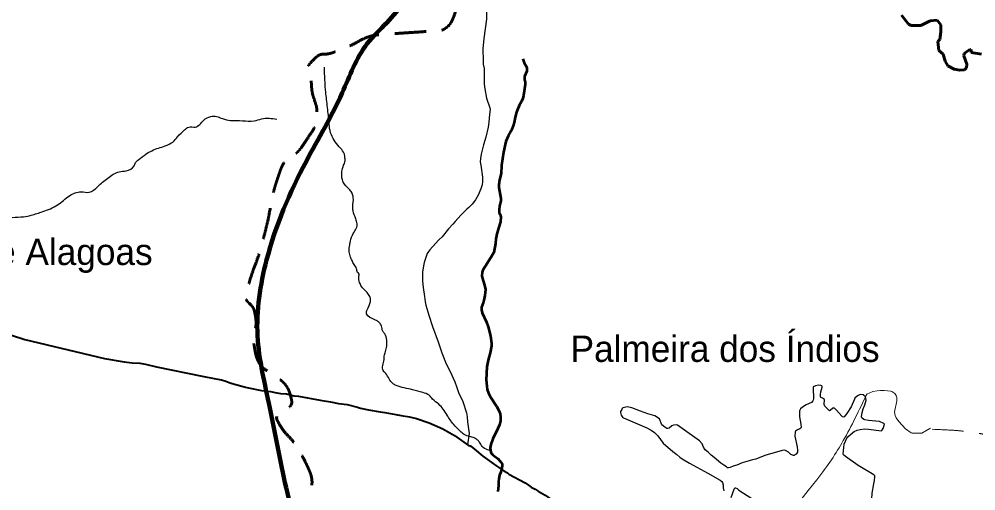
# Model space of a CAD drawing. Extents: x 553962 to 842807, y 8883888 to 9032388.
# Drawn here: x 745215 to 763398, y 8958594 to 8967556 of the extents above; entities that cross this region are included whole.
import ezdxf

# ---------------------------------------------------------------- set-up
doc = ezdxf.new("R2010")
doc.units = 0
doc.header["$LTSCALE"] = 200
doc.linetypes.add('LONG_DASH_SHORT_DASH', pattern=[9.9, 6, -1.2, 1.5, -1.2])
doc.linetypes.add('MEDIUM_DASHED', pattern=[4.5, 3, -1.5])
for name, color, linetype, lineweight in [('10', 7, 'MEDIUM_DASHED', 60), ('12', 7, 'Continuous', 25), ('14', 7, 'Continuous', 13), ('21', 7, 'Continuous', 25), ('24', 7, 'Continuous', 25), ('7', 7, 'Continuous', 90), ('9', 7, 'Continuous', 90)]:
    doc.layers.add(name, color=color, linetype=linetype, lineweight=lineweight)
doc.layers.add('41', color=7, linetype='Continuous')

msp = doc.modelspace()

# ---------------------------------------------------------------- linework, layer by layer
at = {"layer": '10'}
msp.add_spline([(753353.8, 8967411.3), (753402.1, 8967459.7), (753447.5, 8967537.9), (753569.9, 8968137.4), (753569.9, 8968618.2), (753685.3, 8969252.9), (753896.8, 8969522.2), (753935.3, 8969791.5), (753646.8, 8970214.6), (753242.9, 8970791.6), (753050.6, 8971291.7), (752896.7, 8971618.7), (753127.5, 8972484.2), (753300.6, 8973080.5), (753550.6, 8973484.4), (753646.8, 8973869.1), (753589.1, 8974215.3), (753589.1, 8974484.5), (753704.5, 8974811.5), (753723.7, 8975177), (753762.2, 8975427), (754089.2, 8975773.2), (754377.7, 8976100.2), (754550.8, 8976561.8), (754531.6, 8976946.5), (754538.8, 8979865.5)], degree=3, dxfattribs=at)
msp.add_open_spline([(751718.9, 8957290.2), (751531.6, 8957712.2), (750995.8, 8957861.4), (750836, 8958259.9), (750739.1, 8958501.4), (750810.6, 8958803), (750701.7, 8959043.4), (750649.5, 8959158.5), (750585.8, 8959273.1), (750522.6, 8959379.2), (750416.4, 8959557.6), (750245.2, 8959714.4), (750142.1, 8959894), (750059.8, 8960037.4), (750424.3, 8960195.8), (750388.3, 8960341.7), (750306, 8960675.5), (749757.2, 8960933.4), (749694.4, 8961281.9), (749657.1, 8961488.8), (749737.2, 8961760.6), (749694.4, 8961975.8), (749670.2, 8962097.1), (749510.2, 8962210.1), (749537.7, 8962334), (749613.3, 8962675.1), (749758.5, 8963019.6), (749851.1, 8963363.7), (749964, 8963783.7), (750022.5, 8964223.4), (750164.5, 8964639.7), (750243.4, 8964871.2), (750497.6, 8964991.5), (750634.5, 8965199.3), (750728.3, 8965341.6), (750833.7, 8965482.3), (750858.4, 8965647), (750892.9, 8965877.2), (750782, 8966109.4), (750768.8, 8966340.9), (750760.8, 8966481.8), (750668.1, 8966638.3), (750791.2, 8966766.2), (750923.4, 8966903.6), (751072.8, 8966882.1), (751216.6, 8966934), (751537.1, 8967049.7), (751840, 8967247.2), (752179.1, 8967269.8), (752291, 8967277.3), (752403, 8967284.8), (752514.9, 8967292.2), (752738.7, 8967307.2), (752962.6, 8967322.1), (753186.4, 8967337), (753247.3, 8967341.1), (753307.9, 8967370.8), (753353.8, 8967411.3)], degree=3, dxfattribs=at)
at = {"layer": '12'}
for points in [[(753798.1, 8969540.9), (753859.8, 8969409.4), (753909.1, 8969336.8), (753959.2, 8969249.6), (754012.5, 8969179), (754046.6, 8969117.8), (754069.8, 8969065.7), (754101.8, 8968966.1), (754161.6, 8968706.3), (754168.3, 8968520.8), (754116.9, 8968213), (754102.8, 8968082.3), (754094.2, 8967837.6), (754098.2, 8967608.9), (754095, 8967556.7), (754045.7, 8967185.6), (754028.2, 8966994.8), (754035.8, 8966766.1), (754034.7, 8966701.8), (754052, 8966621.5), (754053.6, 8966322.7), (754067.7, 8966231)], [(754067.7, 8966231), (754094.8, 8966053.9), (754159.8, 8965869.2), (754165.3, 8965840.1), (754154.7, 8965744.4), (754145.1, 8965598.1), (754131.9, 8965503.6), (754085.8, 8965310.9), (754041.9, 8965165.6), (753997.3, 8964994.1), (753981.7, 8964906.7), (753979, 8964845.2), (753990.8, 8964783.9), (754019.2, 8964554.2), (754021, 8964470.6), (754014.4, 8964409), (753992.6, 8964335.4), (753941.7, 8964212.4), (753888.1, 8964125.6), (753824, 8964043.5), (753762.8, 8963975.2), (753726.5, 8963946.3), (753606.8, 8963834.6), (753501, 8963710.1), (753459.3, 8963663.9)], [(753459.3, 8963663.9), (753375.2, 8963570.6), (753254.1, 8963422.1), (753189.6, 8963361.6), (753131.1, 8963293.6), (753017.7, 8963172.8), (752982.1, 8963123.5), (752970.7, 8963101.1), (752914.6, 8962932.2), (752900.9, 8962868.1), (752884.4, 8962747.8), (752884.2, 8962579.2), (752893.6, 8962459.8), (752918.2, 8962289)], [(752918.2, 8962289), (752933.3, 8962184.9), (752947.7, 8962120.1), (752999.2, 8961934.7), (753071.9, 8961715.6), (753180.7, 8961424), (753248.1, 8961217.1), (753248.1, 8961217.1), (753333.6, 8961006.6), (753405.8, 8960861.1), (753494.8, 8960666.1), (753525.5, 8960579.3)], [(753525.5, 8960579.3), (753567.3, 8960461.2), (753647.9, 8960293.1), (753719.6, 8960078), (753729.9, 8960000.8), (753736.5, 8959906), (753766.3, 8959686.5), (753736.3, 8959470.4)]]:
    msp.add_lwpolyline(points, dxfattribs=at)
at = {"layer": '12', "lineweight": 40}
for points in [[(745069.5, 8961555.1), (745320.6, 8961468.1), (746835.1, 8961107.2)], [(746835.1, 8961107.2), (747212.1, 8961045.9), (747363, 8961029.3), (747506.6, 8961018.9), (747617.2, 8960998.5), (747824.8, 8960950.1)], [(747824.8, 8960950.1), (748696.8, 8960775.7), (748951, 8960720.9), (749061.5, 8960701.6), (749146.4, 8960677), (749208.9, 8960650.1), (749264.1, 8960631.6), (749514.7, 8960562.8), (749573.6, 8960554.1), (749824.1, 8960500.3), (749993.7, 8960480.2), (750082, 8960465.4), (750181.5, 8960442.6), (750295.8, 8960435.7), (750443.2, 8960399.6), (750522, 8960394.7), (750939.1, 8960317.4), (751130.9, 8960287.1), (751285.6, 8960255.2), (751447.8, 8960232), (751646.7, 8960184), (751702.1, 8960166.7), (751856.8, 8960132.2), (752079.6, 8960098.7), (752168.1, 8960083)], [(752168.1, 8960083), (752376.2, 8960046), (752473.7, 8960024.1), (752636.8, 8960000.4), (752768, 8959966), (753007.9, 8959884.9), (753265, 8959774.4), (753487.3, 8959648.4), (753758.2, 8959455.5), (753784.2, 8959450.7), (753798.9, 8959443.4), (753866.8, 8959388.1)], [(753866.8, 8959388.1), (754029.7, 8959255.4), (754273.1, 8959074.6), (754315.3, 8959050.4), (754424.8, 8958977.4), (754499, 8958935.4), (754521.9, 8958913.6), (754830.4, 8958745.4), (754896.1, 8958704.8), (754948.1, 8958666.3), (755022.1, 8958627.1), (755080.2, 8958588.1), (755212.9, 8958510.5), (755342.6, 8958419.2), (755526.8, 8958316.3), (755751.2, 8958147.5)]]:
    msp.add_lwpolyline(points, dxfattribs=at)
at = {"layer": '14'}
msp.add_lwpolyline([(762539, 8959785.5), (762526.5, 8959782.1), (762447.5, 8959737.2), (762371.9, 8959688.1), (762188, 8959687.4), (762169, 8959695.8), (762058.2, 8959775.3), (761932.6, 8959909.4), (761880.9, 8959981.3), (761863.6, 8960025), (761852.7, 8960090.2), (761896.3, 8960301.7), (761898.2, 8960370.1), (761891.8, 8960394.3), (761858.6, 8960446.3), (761803.1, 8960482.1), (761785, 8960487.6), (761657.6, 8960503.3), (761588.8, 8960503.3), (761520, 8960497.3), (761442.8, 8960481.4), (761326.7, 8960433.8), (761317.3, 8960424.7), (761303.1, 8960378.2)], dxfattribs=at)
at = {"layer": '14', "linetype": 'MEDIUM_DASHED'}
msp.add_spline([(762566.7, 8959763.7), (763408.4, 8959695.8), (763753.5, 8959622.6), (764114.2, 8959559.8), (764542.9, 8959669.6), (764741.6, 8959915.3), (764720.7, 8960129.7), (764595.2, 8960323.1), (764490.6, 8960694.3), (764312.9, 8961070.7), (764229.2, 8961536), (764396.5, 8961750.3), (764929.8, 8962053.6), (765541.5, 8962006.5), (766027.7, 8961766), (766283.8, 8961593.5), (766466.8, 8961577.8), (766618.4, 8961776.5), (766670.7, 8962090.2), (766874.6, 8962247), (767287.6, 8962158.1), (767324.2, 8962132)], degree=3, dxfattribs=at)
at = {"layer": '14'}
msp.add_spline([(761326.7, 8960433.8), (760878.8, 8959550), (760374.9, 8958805.9), (759682, 8957166.3), (759809.7, 8957060.9)], degree=3, dxfattribs=at)
at = {"layer": '21'}
for points in [[(760406.9, 8960599.4), (760351.2, 8960587.4), (760306.3, 8960567.9), (760304.1, 8960553.3), (760309.9, 8960343.7), (760307.6, 8960319.4), (760302.3, 8960306.5), (760277, 8960272.3), (760173.9, 8960227.9), (760102, 8960186.9), (760066.3, 8960155.5), (760048.5, 8960114.9), (760043.8, 8960055.7), (760047.2, 8959999.8), (760070.9, 8959859.8), (760077.3, 8959796.6), (760071.9, 8959782.9), (760055.5, 8959771.5), (760010.4, 8959755.9), (759970.5, 8959727.7), (759962.7, 8959712), (759957.3, 8959636.2), (760000.3, 8959433.2), (760011.1, 8959366.6), (760007.5, 8959329.7), (759980.1, 8959288.4), (759957.5, 8959276), (759943.8, 8959263.8), (759943.8, 8959263.8), (759931.4, 8959264.6), (759884.8, 8959286.2), (759838.1, 8959329.8), (759780.4, 8959363), (759763.1, 8959366.1), (759715.1, 8959363.1), (759387.5, 8959268.5), (759215.8, 8959195.5), (759154.3, 8959182.2), (759089.3, 8959164.5)], [(761303.1, 8960378.2), (761256.6, 8960420.7), (761211, 8960424.4), (761189, 8960420), (761148.3, 8960398.4), (761101, 8960352.7), (761089.5, 8960334.7), (761027.1, 8960191.2), (760943.1, 8960062.8), (760896.2, 8960002.8), (760882, 8959997.4), (760865.7, 8960003.5), (760853.2, 8960013.2), (760749.8, 8960127.6), (760712.2, 8960164.5), (760701.2, 8960167.6), (760679.8, 8960164.2), (760632.4, 8960121), (760616.8, 8960117.8), (760603.7, 8960126.1), (760526.3, 8960205.6), (760516.4, 8960233.9), (760520.7, 8960327.1), (760483.2, 8960353), (760453.9, 8960367.2), (760443.7, 8960384.1), (760443.7, 8960422.2), (760450.8, 8960474.1), (760476.4, 8960562.9), (760474.8, 8960577.8), (760467.9, 8960589.4), (760454.3, 8960595.3), (760406.9, 8960599.4)], [(761456.2, 8958896.2), (761158.8, 8959073.4), (760923.1, 8959244.1), (760881.8, 8959278.4), (760874.4, 8959292.7), (760897, 8959480.3), (760948.2, 8959595.3), (760963.9, 8959617.7), (761063.1, 8959703.5), (761082.5, 8959724.5), (761142.1, 8959747.5), (761202.2, 8959763.2), (761279.4, 8959770.2), (761356.4, 8959765.7), (761602.1, 8959732.9), (761613.8, 8959740.5), (761636.1, 8959780.9), (761661.5, 8959862.7), (761646.6, 8959874.6), (761567.3, 8959909.9), (761356.6, 8959929.5), (761288, 8959941.5), (761269.3, 8959950.7), (761230.4, 8959983.8), (761227.4, 8960000.2), (761237.8, 8960082), (761258.1, 8960151), (761288.7, 8960228.4), (761310.4, 8960320.3), (761303.1, 8960378.2)], [(756667.8, 8960142.8), (756646.1, 8960103.2), (756641.9, 8960082.9), (756655.4, 8960034.6), (756685.1, 8959993.4), (756700.1, 8959979.2), (757143.4, 8959788.8), (757225.5, 8959744.8), (757292.5, 8959702.4), (757351, 8959642), (757458.4, 8959500.5), (757638.5, 8959341.8), (757717.9, 8959284.2), (757774.1, 8959233.8), (757815.6, 8959204.4), (757958.2, 8959117.6), (758306, 8958929.9), (758539.4, 8958798.4), (758570.9, 8958770.5), (758581.6, 8958755.2), (758594, 8958710.9), (758597.7, 8958651.4), (758608.3, 8958591.8)], [(757025.3, 8960111), (756856.9, 8960173.6), (756774.4, 8960189), (756690.4, 8960169.5), (756676.8, 8960159.2), (756667.8, 8960142.8)], [(757384.3, 8959963), (757296.5, 8960017), (757165.6, 8960058.9), (757025.3, 8960111)], [(759089.3, 8959164.5), (758959.7, 8959128.9), (758856.5, 8959082.7), (758786.4, 8959061), (758729.8, 8959035.8), (758696.2, 8959030.6), (758679.5, 8959033.6), (758657.5, 8959052.8), (758608.3, 8959079.4), (758549.1, 8959121.3), (758427, 8959226.7), (758365.1, 8959274.5), (758308.6, 8959327.6), (758250.8, 8959371), (758222.4, 8959421.7), (758194.1, 8959488.8), (758147.7, 8959547.5), (757819.2, 8959780.1), (757726.2, 8959841.5), (757701.7, 8959847.4), (757651.1, 8959840.7), (757620.3, 8959829.3), (757571.8, 8959784.6), (757543.6, 8959777.7), (757522.3, 8959779.8), (757486.6, 8959802), (757431.8, 8959850.2), (757384.3, 8959963)], [(761460.2, 8958729), (761471.4, 8958793.2), (761478, 8958868), (761475.3, 8958881.2), (761456.2, 8958896.2)], [(761699.8, 8957660.8), (761534.4, 8957820.5), (761494.3, 8957876.1), (761476.7, 8957908.7), (761441.7, 8958050.3), (761410.2, 8958307.4), (761410.3, 8958367.7), (761421.6, 8958439.5), (761428.9, 8958549.5), (761460.2, 8958729)], [(758749.1, 8958469.2), (758804.9, 8958627.7), (758819.6, 8958652.9), (758832.5, 8958653.7), (758862.6, 8958638.9), (758895.1, 8958607.2), (759137.6, 8958446.3)]]:
    msp.add_lwpolyline(points, dxfattribs=at)
at = {"layer": '24', "lineweight": 53}
for points in [[(754791, 8966800.1), (754815.2, 8966726), (754850.2, 8966663.9), (754863.5, 8966627.2), (754863, 8966568.8), (754819.6, 8966468.8), (754819.5, 8966405.5), (754823.4, 8966383.8), (754834.5, 8966356.5), (754835.4, 8966312.8), (754803.5, 8966105), (754789.3, 8966046.3), (754763, 8965990.7), (754725.1, 8965929.4), (754670.4, 8965790.2), (754645.4, 8965692), (754625.8, 8965590.1), (754606.6, 8965531.7), (754565, 8965436.8), (754508.3, 8965334.6), (754468.2, 8965229.1), (754418, 8965028.8), (754385.8, 8964773.7), (754376.5, 8964620.7), (754346.6, 8964503.9), (754329.8, 8964405.4), (754330.8, 8964358.1), (754367.8, 8964150.3), (754367.2, 8964106.8), (754343, 8964004.7), (754338.2, 8963942.6), (754341.4, 8963879.5), (754356.8, 8963844.3), (754367.2, 8963800.6), (754364.2, 8963706.1), (754324.4, 8963585.7), (754286.8, 8963450), (754285.7, 8963432), (754273.9, 8963387.1), (754266, 8963290.7), (754236.9, 8963123.5), (754201.7, 8963057.3), (754114.6, 8962926), (754027.8, 8962785.2), (754016.9, 8962748.7), (754010.6, 8962674.3), (754066.2, 8962478), (754076.2, 8962418.6), (754066.8, 8962303.7), (754054.9, 8962239.9), (754034.7, 8962164.2), (754002.5, 8962083.6), (754003.6, 8962036.3), (754018, 8961976.9), (754099.6, 8961801.3), (754131.9, 8961713.6), (754174.2, 8961542.5), (754191.4, 8961398.6), (754193.2, 8961347.2), (754168.7, 8961215.5), (754129.2, 8961079.8), (754106, 8960948.1), (754094.1, 8960701.2), (754103.1, 8960586), (754113, 8960522.2)], [(754113, 8960522.2), (754133.2, 8960450.2), (754164.6, 8960385.9), (754285.4, 8960201), (754333.3, 8960119.1), (754358.5, 8960059.1), (754366.7, 8960003.6), (754361.1, 8959927.4), (754342.9, 8959851.5), (754312.2, 8959776.4), (754218.7, 8959583.9), (754182.3, 8959476.4), (754169.4, 8959412.5), (754180.9, 8959330), (754188.6, 8959309.7), (754216.4, 8959278.5), (754249.1, 8959251.2), (754317.6, 8959205.1), (754378.4, 8959135.3), (754396.6, 8959107.3), (754395.3, 8959068.2), (754385.8, 8959005.2), (754369.7, 8958949.7), (754345.2, 8958889.9), (754331, 8958822.6), (754326, 8958771), (754328.4, 8958699.2), (754310.7, 8958580.2)]]:
    msp.add_lwpolyline(points, dxfattribs=at)
at = {"layer": '24'}
for points in [[(754791, 8966800.1), (754815.2, 8966726), (754850.2, 8966663.9), (754863.5, 8966627.2), (754863, 8966568.8), (754819.6, 8966468.8), (754819.5, 8966405.5), (754823.4, 8966383.8), (754834.5, 8966356.5), (754835.4, 8966312.8), (754803.5, 8966105), (754789.3, 8966046.3), (754763, 8965990.7), (754725.1, 8965929.4), (754670.4, 8965790.2), (754645.4, 8965692), (754625.8, 8965590.1), (754606.6, 8965531.7), (754565, 8965436.8), (754508.3, 8965334.6), (754468.2, 8965229.1), (754418, 8965028.8), (754385.8, 8964773.7), (754376.5, 8964620.7), (754346.6, 8964503.9), (754329.8, 8964405.4), (754330.8, 8964358.1), (754367.8, 8964150.3), (754367.2, 8964106.8), (754343, 8964004.7), (754338.2, 8963942.6), (754341.4, 8963879.5), (754356.8, 8963844.3), (754367.2, 8963800.6), (754364.2, 8963706.1), (754324.4, 8963585.7), (754286.8, 8963450), (754285.7, 8963432), (754273.9, 8963387.1), (754266, 8963290.7), (754236.9, 8963123.5), (754201.7, 8963057.3), (754114.6, 8962926), (754027.8, 8962785.2), (754016.9, 8962748.7), (754010.6, 8962674.3), (754066.2, 8962478), (754076.2, 8962418.6), (754066.8, 8962303.7), (754054.9, 8962239.9), (754034.7, 8962164.2), (754002.5, 8962083.6), (754003.6, 8962036.3), (754018, 8961976.9), (754099.6, 8961801.3), (754131.9, 8961713.6), (754174.2, 8961542.5), (754191.4, 8961398.6), (754193.2, 8961347.2), (754168.7, 8961215.5), (754129.2, 8961079.8), (754106, 8960948.1), (754094.1, 8960701.2), (754103.1, 8960586), (754113, 8960522.2)], [(754113, 8960522.2), (754133.2, 8960450.2), (754164.6, 8960385.9), (754285.4, 8960201), (754333.3, 8960119.1), (754358.5, 8960059.1), (754366.7, 8960003.6), (754361.1, 8959927.4), (754342.9, 8959851.5), (754312.2, 8959776.4), (754218.7, 8959583.9), (754182.3, 8959476.4), (754169.4, 8959412.5), (754180.9, 8959330), (754188.6, 8959309.7), (754216.4, 8959278.5), (754249.1, 8959251.2), (754317.6, 8959205.1), (754378.4, 8959135.3), (754396.6, 8959107.3), (754395.3, 8959068.2), (754385.8, 8959005.2), (754369.7, 8958949.7), (754345.2, 8958889.9), (754331, 8958822.6), (754326, 8958771), (754328.4, 8958699.2), (754310.7, 8958580.2)]]:
    msp.add_lwpolyline(points, dxfattribs=at)
for points in [[(754168.1, 8959356.7), (754118.5, 8959373.3), (754015.9, 8959439.5), (753963, 8959522.3), (753920, 8959565.3), (753863.7, 8959601.7), (753777.7, 8959624.9), (753671.8, 8959664.6), (753599, 8959727.5), (753470, 8959860), (753347.6, 8960035.4), (753188.7, 8960240.7), (753072.9, 8960336.7), (753006.8, 8960409.6), (752887.7, 8960462.5), (752692.4, 8960515.5), (752381.4, 8960598.3), (752318.6, 8960631.4), (752182.9, 8960823.4), (752133.3, 8960879.7), (752149.8, 8961088.3), (752153.1, 8961154.5), (752176.3, 8961240.6), (752202.8, 8961346.5), (752202.8, 8961459.1), (752163.1, 8961578.2), (752126.7, 8961627.9), (752100.2, 8961730.6), (752067.1, 8961783.5), (752020.8, 8961823.2), (751842.1, 8961922.6), (751815.6, 8962002), (751828.9, 8962035.1), (751891.7, 8962194.1), (751891.7, 8962247), (751799.1, 8962392.7), (751723, 8962475.5), (751686.6, 8962551.6), (751673.4, 8962674.1), (751680, 8962710.5), (751646.7, 8962746), (751629.2, 8962814.3), (751582.4, 8962896.2), (751541.5, 8962972.3), (751516.1, 8963036.6), (751490.8, 8963138), (751498.6, 8963270.7), (751510.3, 8963338.9), (751566.8, 8963485.2), (751623.3, 8963580.8), (751638.9, 8963627.6), (751638.9, 8963670.5), (751613.6, 8963762.2), (751561, 8963914.3), (751555.1, 8963990.3), (751566.8, 8964163.9), (751545.4, 8964241.9), (751500.6, 8964314.1), (751401.2, 8964419.4), (751358.3, 8964503.3), (751350.5, 8964659.3), (751381.7, 8964780.2), (751408.9, 8964864.1), (751405, 8964942.1), (751391.4, 8965002.6), (751327.1, 8965100.1), (751223.8, 8965226.9), (751149.7, 8965359.5), (751110.7, 8965523.3), (751102.9, 8965618.9), (751071.8, 8965913.4), (751038.6, 8966215.7), (751023, 8966471), (751017.2, 8966644)], [(748358.1, 8965451.5), (748438.1, 8965506.5), (748563, 8965506.5), (748723, 8965636.5), (748857.9, 8965706.6), (748967.9, 8965706.6), (749077.8, 8965666.6), (749232.8, 8965631.5), (749457.7, 8965626.5), (749682.7, 8965621.5), (749822.6, 8965661.6), (750112, 8965657.9)], [(738367.7, 8959924.4), (738437.2, 8960071.1), (738471.9, 8960121.3), (738537.5, 8960171.6), (738630.2, 8960202.5), (738765.3, 8960248.8), (738950.5, 8960322.2), (739124.2, 8960357), (739313.4, 8960368.5), (739359.7, 8960368.5), (739506.3, 8960291.3), (739610.6, 8960229.5), (739660.8, 8960198.6), (739703.2, 8960210.2), (739761.1, 8960275.8), (739826.7, 8960310.6), (739919.4, 8960314.5), (740031.3, 8960372.4), (740096.9, 8960453.5), (740178, 8960523), (740239.7, 8960542.3), (740340.1, 8960557.8), (740509.9, 8960496), (740648.9, 8960465.1), (740753.1, 8960465.1), (740865, 8960488.3), (740926.8, 8960519.2), (741135.2, 8960677.5), (741193.1, 8960747.1), (741278, 8960812.7), (741293.5, 8960851.3), (741300.5, 8960850.1), (741255.5, 8960925.1), (741195.5, 8961035.2), (741220.5, 8961105.2), (741225.5, 8961275.2), (741235.5, 8961375.3), (741255.5, 8961460.3), (741305.5, 8961510.3), (741355.4, 8961545.3), (741395.4, 8961605.3), (741440.4, 8961675.3), (741500.4, 8961730.4), (741545.4, 8961795.4), (741540.4, 8961925.4), (741555.4, 8962015.5), (741660.3, 8962135.5), (741690.3, 8962305.5), (741680.3, 8962425.6), (741700.3, 8962620.6), (741780.3, 8962700.7), (741975.2, 8962690.7), (742105.2, 8962630.6), (742195.2, 8962590.6), (742275.1, 8962580.6), (742390.1, 8962640.6), (742520.1, 8962655.6), (742770, 8962605.6), (742989.9, 8962550.6), (743104.8, 8962540.6), (743324.8, 8962590.6), (743524.7, 8962640.6), (743664.7, 8962635.6), (743774.6, 8962635.6), (743904.6, 8962675.7), (744079.5, 8962775.7), (744274.5, 8962990.7), (744539.4, 8963385.9), (744659.3, 8963580.9), (744879.3, 8963706), (745084.2, 8963786), (745299.1, 8963801), (745444.1, 8963831), (745664, 8963901), (745943.9, 8964026.1), (746173.8, 8964201.1), (746393.8, 8964276.1), (746543.7, 8964266.1), (746708.6, 8964376.2), (746898.6, 8964536.2), (747118.5, 8964656.2), (747248.5, 8964676.2), (747398.4, 8964766.3), (747428.4, 8964831.3), (747488.4, 8964891.3), (747623.3, 8964991.3), (747863.3, 8965106.4), (747993.2, 8965146.4), (748133.2, 8965221.4), (748228.1, 8965321.5), (748358.1, 8965451.5)]]:
    msp.add_spline(points, degree=3, dxfattribs=at)
at = {"layer": '7', "linetype": 'LONG_DASH_SHORT_DASH', "lineweight": 60}
for points in [[(761983, 8967632.3), (762120.3, 8967463.7), (762171.6, 8967432.4), (762355.5, 8967436.4), (762528.1, 8967526.2), (762662.3, 8967534.7), (762735.1, 8967446.8), (762735.2, 8967316.2), (762713.7, 8967168.6), (762672.7, 8967130.8), (762696.2, 8966959), (762775.9, 8966891.5), (762816.7, 8966756.5), (762864.1, 8966670.5)], [(762864.1, 8966670.5), (762988, 8966606.5), (762988, 8966606.5), (763095.2, 8966585), (763183.7, 8966590.9), (763219.9, 8966628.1), (763224.1, 8966703.1), (763170.7, 8966857.1), (763174.8, 8966906), (763262.9, 8966969), (763309.8, 8966977.2), (763310.4, 8966921.6), (763507.9, 8966888.4)], [(762864.1, 8966670.5), (762988, 8966606.5), (762988, 8966606.5), (763095.2, 8966585), (763183.7, 8966590.9), (763219.9, 8966628.1), (763224.1, 8966703.1), (763170.7, 8966857.1), (763174.8, 8966906), (763262.9, 8966969), (763309.8, 8966977.2), (763310.4, 8966921.6), (763507.9, 8966888.4)]]:
    msp.add_lwpolyline(points, dxfattribs=at)
at = {"layer": '9'}
msp.add_spline([(750521.5, 8957798.6), (750290, 8958657.6), (749980, 8960173.9), (749746.6, 8961538.9), (749919.1, 8962982.1), (750673.6, 8964858.9), (751354.2, 8966153.2), (751832.9, 8967092.2), (752515.2, 8967905.8), (752689.9, 8968716.5), (752991.6, 8969502.6), (753167.8, 8969908.5), (753010.5, 8971299.2), (753439.5, 8973954.2)], degree=3, dxfattribs=at)

# ---------------------------------------------------------------- texts
at = {"layer": '41'}
for s, p in [('Estrela de Alagoas', (742139.2, 8962884.6)), ('Palmeira dos Índios', (755696.3, 8961044.2))]:
    msp.add_text(s, height=500, dxfattribs=at).set_placement(p)

doc.saveas('drawing.dxf')
